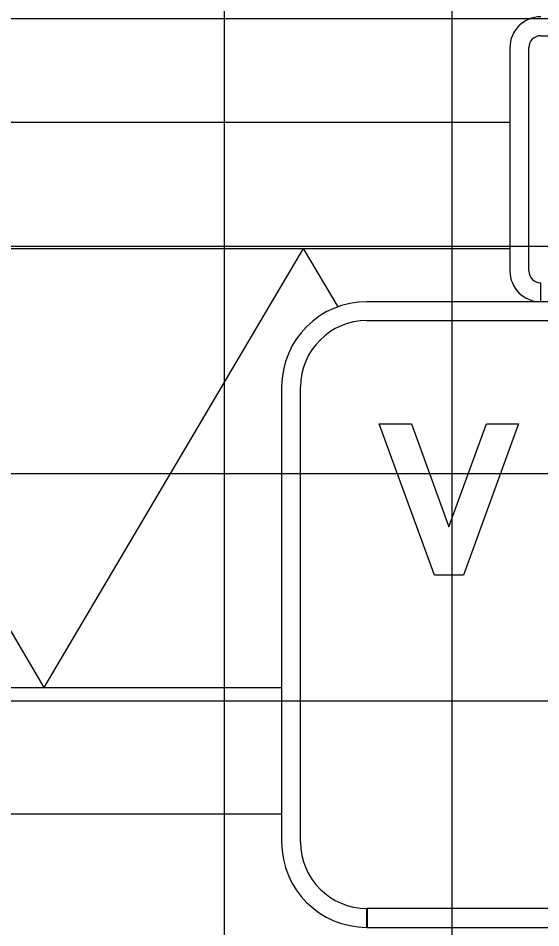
# Model space of a CAD drawing. Extents: x 1797809 to 2198143, y 249608 to 1237864.
# Drawn here: x 2195628.89 to 2195633.49, y 1237302.11 to 1237310.11 of the extents above; entities that cross this region are included whole.
import ezdxf

# ---------------------------------------------------------------- set-up
doc = ezdxf.new("R2010")
doc.units = 0
for name, color, linetype in [('GSBWFILL', 7, 'Continuous'), ('GSCOLORFILL', 7, 'Continuous'), ('GSDIMS', 7, 'Continuous'), ('GSOUTLINE', 7, 'Continuous'), ('GSSHT', 7, 'Continuous')]:
    doc.layers.add(name, color=color, linetype=linetype)

msp = doc.modelspace()

# ---------------------------------------------------------------- linework, layer by layer
at = {"layer": 'GSBWFILL'}
msp.add_lwpolyline([(2195632.3501, 1237306.5425), (2195632.6794, 1237305.6378), (2195633.0086, 1237306.5425), (2195633.2921, 1237306.5425), (2195632.8074, 1237305.2105), (2195632.8074, 1237305.2105), (2195632.5514, 1237305.2105), (2195632.0667, 1237306.5425)], close=True, dxfattribs=at)
at = {"layer": 'GSCOLORFILL'}
for p, q in [((2195633.486, 1237309.9558), (2195644.4334, 1237309.9558)), ((2195633.2154, 1237309.8517), (2195633.2154, 1237307.887)), ((2195633.3819, 1237307.887), (2195633.3819, 1237309.8517)), ((2195633.486, 1237307.6165), (2195633.486, 1237307.783)), ((2195643.9547, 1237307.6165), (2195631.9584, 1237307.6165)), ((2195631.9584, 1237307.45), (2195643.9547, 1237307.45)), ((2195631.2091, 1237306.8672), (2195631.2091, 1237302.8629)), ((2195631.3756, 1237302.8629), (2195631.3756, 1237306.8672)), ((2195631.9584, 1237302.1136), (2195631.9584, 1237302.2801)), ((2195643.9547, 1237302.2801), (2195631.96, 1237302.2801)), ((2195631.96, 1237302.2801), (2195631.96, 1237302.1136)), ((2195631.96, 1237302.1136), (2195643.9547, 1237302.1136))]:
    msp.add_line(p, q, dxfattribs=at)
msp.add_lwpolyline([(2195632.3501, 1237306.5425), (2195632.6794, 1237305.6378), (2195633.0086, 1237306.5425), (2195633.2921, 1237306.5425), (2195632.8074, 1237305.2105), (2195632.8074, 1237305.2105), (2195632.5514, 1237305.2105), (2195632.0667, 1237306.5425)], close=True, dxfattribs=at)
for centre, radius, start, end in [((2195633.486, 1237309.8517), 0.2706, 90, 180), ((2195633.486, 1237309.8517), 0.1041, 90, 180), ((2195633.486, 1237307.887), 0.2706, 180, 270), ((2195633.486, 1237307.887), 0.1041, 180, 270), ((2195631.9584, 1237306.8672), 0.7493, 90, 180), ((2195631.9584, 1237306.8672), 0.5828, 90, 180), ((2195631.9584, 1237302.8629), 0.7493, 180, 270), ((2195631.9584, 1237302.8629), 0.5828, 180, 270)]:
    msp.add_arc(centre, radius, start, end, dxfattribs=at)
at = {"layer": 'GSDIMS'}
for p, q in [((2195615.449, 1237309.196), (2195633.2154, 1237309.196)), ((2195615.449, 1237308.0856), (2195633.2154, 1237308.0856)), ((2195626.8418, 1237308.0856), (2195629.1203, 1237304.2231)), ((2195631.3989, 1237308.0856), (2195629.1203, 1237304.2231)), ((2195631.3989, 1237308.0856), (2195631.7022, 1237307.5713)), ((2195615.449, 1237304.2231), (2195631.2091, 1237304.2231)), ((2195615.449, 1237303.1126), (2195631.2091, 1237303.1126))]:
    msp.add_line(p, q, dxfattribs=at)
at = {"layer": 'GSOUTLINE'}
msp.add_lwpolyline([(2195632.3501, 1237306.5425), (2195632.6794, 1237305.6378), (2195633.0086, 1237306.5425), (2195633.2921, 1237306.5425), (2195632.8074, 1237305.2105), (2195632.8074, 1237305.2105), (2195632.5514, 1237305.2105), (2195632.0667, 1237306.5425)], close=True, dxfattribs=at)
at = {"layer": 'GSSHT'}
for p, q in [((2195630.7065, 1237258.1062), (2195630.7065, 1237318.1062)), ((2195632.7065, 1237258.1062), (2195632.7065, 1237318.1062)), ((2195584.7065, 1237310.1062), (2195714.7065, 1237310.1062)), ((2195584.7065, 1237308.1062), (2195714.7065, 1237308.1062)), ((2195584.7065, 1237306.1062), (2195714.7065, 1237306.1062)), ((2195584.7065, 1237304.1062), (2195714.7065, 1237304.1062))]:
    msp.add_line(p, q, dxfattribs=at)

doc.saveas('drawing.dxf')
